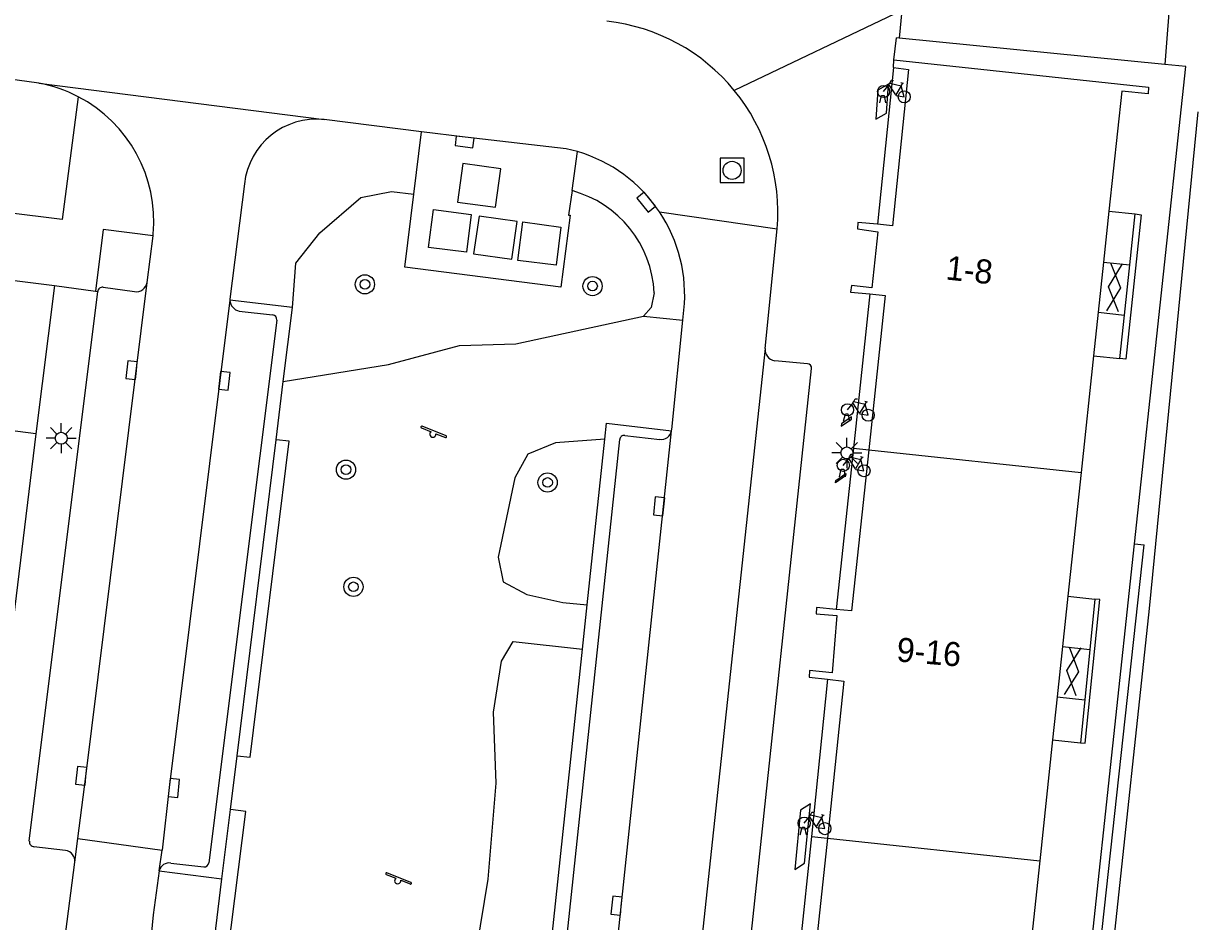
# Model space of a CAD drawing. Extents: x 131000 to 133014, y 396499 to 399001.
# Drawn here: x 132042.67 to 132091.49, y 397221.78 to 397259.11 of the extents above; entities that cross this region are included whole.
import ezdxf

# ---------------------------------------------------------------- set-up
doc = ezdxf.new("R2010")
doc.units = 0
for name, color, linetype in [('gg-afsc-muur', 7, 'Continuous'), ('gg-anno-huisnummerreeks BGT', 7, 'Continuous'), ('gg-bbg-hoofdgebouw', 7, 'Continuous'), ('gg-bbg-onder overbouw', 7, 'Continuous'), ('gg-bbg-pand overbouw', 7, 'Continuous'), ('gg-bbg-tussenscheiding', 7, 'Continuous'), ('gg-bbg-tussenscheiding niveau 01', 7, 'Continuous'), ('gg-knt-BGT kruinlijn', 7, 'Continuous'), ('gg-knt-trap', 7, 'Continuous'), ('gg-knt-verharding', 7, 'Continuous'), ('gg-knt-verharding nz', 7, 'Continuous'), ('gg-kwrk-afval apart plaats', 7, 'Continuous'), ('gt-grn-groengrens', 7, 'Continuous'), ('gt-grn-weggrens', 7, 'Continuous'), ('gt-symb-boom', 7, 'Continuous'), ('gt-symb-fietsenrek', 7, 'Continuous'), ('gt-symb-gesloten verharding', 7, 'Continuous'), ('gt-symb-kolk', 7, 'Continuous'), ('gt-symb-lichtmast', 7, 'Continuous'), ('gt-symb-rioolschacht', 7, 'Continuous'), ('gt-symb-speelvoorziening', 7, 'Continuous')]:
    doc.layers.add(name, color=color, linetype=linetype)

# ---------------------------------------------------------------- blocks, each defined once
blk = doc.blocks.new('gt0-KOLK')
at = {"layer": 'gt-symb-kolk'}
blk.add_lwpolyline([(0, 0), (0.375, 0), (0.375, 0.4), (-0.375, 0.4), (-0.375, 0), (0, 0)], dxfattribs=at)
blk = doc.blocks.new('gt0-RS')
at = {"layer": 'gt-symb-rioolschacht'}
blk.add_lwpolyline([(-0.5, -0.5), (0.5, -0.5), (0.5, 0.5), (-0.5, 0.5)], close=True, dxfattribs=at)
blk.add_circle((0, 0), 0.375, dxfattribs=at)
blk = doc.blocks.new('gt0-SV')
at = {"layer": 'gt-symb-speelvoorziening'}
for p, q in [((-0.477, 0.255), (-0.08, 0.096)), ((0.542, -0.076), (-0.449, 0.324)), ((0.125, 0.014), (0.515, -0.143))]:
    blk.add_line(p, q, dxfattribs=at)
for centre, radius, start, end in [((-0.466, 0.291), 0.0369, 63.6251, 252.6602), ((-0.002, -0.005), 0.128, 127.6866, 8.5986), ((0.531, -0.111), 0.0363, 243.5085, 72.5436)]:
    blk.add_arc(centre, radius, start, end, dxfattribs=at)
blk = doc.blocks.new('gt0-BOOM')
at = {"layer": 'gt-symb-boom'}
for radius in [0.4, 0.2]:
    blk.add_circle((0, 0), radius, dxfattribs=at)
blk = doc.blocks.new('gt0-LMAST')
at = {"layer": 'gt-symb-lichtmast'}
for p, q in [((-0.005, 0.246), (-0.005, 0.621)), ((-0.182, 0.173), (-0.447, 0.438)), ((0.172, 0.173), (0.437, 0.438)), ((-0.255, -0.004), (-0.63, -0.004)), ((-0.182, -0.181), (-0.447, -0.446)), ((-0.005, -0.254), (-0.005, -0.629)), ((0.437, -0.446), (0.172, -0.181)), ((0.245, -0.004), (0.62, -0.004))]:
    blk.add_line(p, q, dxfattribs=at)
blk.add_circle((-0.005, -0.004), 0.25, dxfattribs=at)
blk = doc.blocks.new('gt0-GESVH1')
at = {"layer": 'gt-symb-gesloten verharding'}
for p, q in [((-0.992, -0.261), (0.008, 0.239)), ((0.008, -0.261), (-0.992, 0.239)), ((0.008, 0.239), (1.008, -0.261)), ((1.008, 0.239), (0.008, -0.261))]:
    blk.add_line(p, q, dxfattribs=at)
blk = doc.blocks.new('gt0-FREK')
at = {"layer": 'gt-symb-fietsenrek'}
for p, q in [((0.259, 0.762), (0.294, 0.823)), ((0.54, 0.335), (0.259, 0.762)), ((0.294, 0.823), (0.767, 0.714)), ((0.767, 0.714), (0.54, 0.335)), ((0.757, 0.841), (0.866, 0.816)), ((0.767, 0.714), (0.84, 0.822)), ((0.895, 0.252), (0.767, 0.714))]:
    blk.add_line(p, q, dxfattribs=at)
for points in [[(0.036, 0.476), (0.228, 0.708), (0.259, 0.762)], [(0.294, 0.823), (0.36, 0.937), (0.452, 0.935)], [(-0.124, 0), (-0.047, 0.312), (0.053, 0.312), (0.12, 0)], [(0.54, 0.335), (0.555, 0.305), (0.895, 0.252)]]:
    blk.add_lwpolyline(points, dxfattribs=at)
for centre in [(0.036, 0.476), (0.895, 0.252)]:
    blk.add_circle(centre, 0.252, dxfattribs=at)

msp = doc.modelspace()

# ---------------------------------------------------------------- linework, layer by layer
at = {"layer": 'gg-afsc-muur'}
for p, q in [((132088.675, 397249.071), (132088.898, 397251.187)), ((132088.456, 397246.984), (132088.675, 397249.071)), ((132088.266, 397245.176), (132088.456, 397246.984)), ((132087.226, 397235.182), (132087.014, 397233.084)), ((132087.014, 397233.084), (132086.802, 397230.995)), ((132086.802, 397230.995), (132086.621, 397229.205))]:
    msp.add_line(p, q, dxfattribs=at)
for points in [[(132088.898, 397251.187), (132089.144, 397251.149), (132088.506, 397245.159), (132088.266, 397245.176)], [(132086.621, 397229.205), (132086.82, 397229.185), (132087.425, 397235.162), (132087.226, 397235.182)]]:
    msp.add_lwpolyline(points, dxfattribs=at)
at = {"layer": 'gg-bbg-hoofdgebouw'}
for p, q in [((132078.85, 397257.27), (132078.87, 397257.59)), ((132087.809, 397251.303), (132087.583, 397249.187)), ((132087.583, 397249.187), (132087.361, 397247.101)), ((132087.361, 397247.101), (132087.169, 397245.293)), ((132087.169, 397245.293), (132086.652, 397240.442)), ((132086.652, 397240.442), (132086.104, 397235.301)), ((132086.104, 397235.301), (132085.881, 397233.205)), ((132085.881, 397233.205), (132085.659, 397231.117)), ((132085.659, 397231.117), (132085.468, 397229.328)), ((132085.468, 397229.328), (132084.933, 397224.303)), ((132084.933, 397224.303), (132084.385, 397219.164))]:
    msp.add_line(p, q, dxfattribs=at)
for points in [[(132078.87, 397257.59), (132089.45, 397256.46), (132089.44, 397256.18), (132088.34, 397256.29), (132087.809, 397251.303)], [(132078.18, 397250.761), (132077.37, 397250.84), (132077.35, 397250.57), (132078.2, 397250.45), (132077.95, 397248.12), (132077.1, 397248.21), (132077.06, 397247.94), (132077.86, 397247.863)], [(132076.47, 397234.751), (132075.65, 397234.83), (132075.63, 397234.57), (132076.5, 397234.5), (132076.3, 397232.12), (132075.36, 397232.21), (132075.34, 397231.94), (132076.11, 397231.85)]]:
    msp.add_lwpolyline(points, dxfattribs=at)
at = {"layer": 'gg-bbg-onder overbouw'}
for points in [[(132078.85, 397257.27), (132079.48, 397257.2), (132078.81, 397250.7), (132078.18, 397250.761)], [(132077.86, 397247.863), (132078.51, 397247.8), (132077.819, 397241.379)], [(132077.819, 397241.379), (132077.1, 397234.69), (132076.47, 397234.751)], [(132076.11, 397231.85), (132076.79, 397231.77), (132076.1, 397225.239)], [(132076.1, 397225.239), (132075.39, 397218.51), (132074.74, 397218.568)]]:
    msp.add_lwpolyline(points, dxfattribs=at)
at = {"layer": 'gg-bbg-pand overbouw'}
for p, q in [((132078.85, 397257.27), (132078.18, 397250.761)), ((132077.86, 397247.863), (132077.18, 397241.447)), ((132077.18, 397241.447), (132076.47, 397234.751)), ((132076.11, 397231.85), (132075.435, 397225.309)), ((132075.435, 397225.309), (132074.74, 397218.568))]:
    msp.add_line(p, q, dxfattribs=at)
at = {"layer": 'gg-bbg-tussenscheiding'}
for p, q in [((132077.819, 397241.379), (132086.652, 397240.442)), ((132076.1, 397225.239), (132084.933, 397224.303))]:
    msp.add_line(p, q, dxfattribs=at)
at = {"layer": 'gg-bbg-tussenscheiding niveau 01'}
for p, q in [((132077.18, 397241.447), (132077.819, 397241.379)), ((132075.435, 397225.309), (132076.1, 397225.239))]:
    msp.add_line(p, q, dxfattribs=at)
at = {"layer": 'gg-knt-BGT kruinlijn'}
for p, q in [((132091.505, 397255.429), (132089.48, 397234.787)), ((132089.48, 397234.787), (132087.524, 397216.607))]:
    msp.add_line(p, q, dxfattribs=at)
at = {"layer": 'gg-knt-trap'}
for p, q in [((132087.809, 397251.303), (132088.898, 397251.187)), ((132087.583, 397249.187), (132088.675, 397249.071)), ((132087.361, 397247.101), (132088.456, 397246.984)), ((132087.169, 397245.293), (132088.266, 397245.176)), ((132086.104, 397235.301), (132087.226, 397235.182)), ((132085.881, 397233.205), (132087.014, 397233.084)), ((132085.659, 397231.117), (132086.802, 397230.995)), ((132085.468, 397229.328), (132086.621, 397229.205))]:
    msp.add_line(p, q, dxfattribs=at)
at = {"layer": 'gg-knt-verharding'}
for p, q in [((132079.2, 397259.648), (132079.086, 397258.501)), ((132079.086, 397258.501), (132078.969, 397258.513)), ((132090.13, 397257.407), (132079.086, 397258.501)), ((132043.317, 397256.622), (132038.297, 397257.3)), ((132059.23, 397254.606), (132055.174, 397255.11)), ((132058.907, 397252.008), (132059.23, 397254.606)), ((132065.483, 397252.157), (132065.714, 397253.779)), ((132047.813, 397248.345), (132048.061, 397250.275)), ((132048.061, 397250.275), (132048.071, 397250.354)), ((132073.508, 397245.59), (132074.01, 397250.572)), ((132042.916, 397225.113), (132045.758, 397247.964)), ((132043.969, 397248.218), (132043.191, 397242.052)), ((132045.671, 397247.975), (132045.758, 397247.964)), ((132045.984, 397248.139), (132047.292, 397247.96)), ((132053.856, 397247.306), (132051.252, 397247.602)), ((132053.476, 397244.23), (132053.856, 397247.306)), ((132051.644, 397247.147), (132053.033, 397246.992)), ((132070.093, 397246.772), (132070.135, 397247.19)), ((132053.201, 397246.78), (132050.382, 397224.223)), ((132075.273, 397244.964), (132073.91, 397245.086)), ((132069.613, 397189.97), (132075.443, 397244.76)), ((132053.177, 397241.806), (132053.476, 397244.23)), ((132043.191, 397242.052), (132037.26, 397194)), ((132067.672, 397241.979), (132069.134, 397241.82)), ((132051.556, 397228.669), (132053.177, 397241.806)), ((132062.058, 397190.9), (132067.467, 397241.808)), ((132066.117, 397234.934), (132066.851, 397241.832)), ((132082.372, 397177.154), (132088.872, 397237.475)), ((132065.922, 397233.104), (132066.117, 397234.934)), ((132064.411, 397218.904), (132065.922, 397233.104)), ((132051.28, 397226.433), (132051.556, 397228.669)), ((132050.925, 397223.555), (132051.28, 397226.433)), ((132044.415, 397224.728), (132043.11, 397224.887)), ((132044.809, 397224.244), (132044.934, 397225.222)), ((132044.934, 397225.222), (132048.436, 397224.745)), ((132048.319, 397223.888), (132048.436, 397224.745)), ((132048.319, 397223.888), (132050.925, 397223.555)), ((132048.804, 397224.206), (132050.169, 397224.047))]:
    msp.add_line(p, q, dxfattribs=at)
for points in [[(132088.872, 397237.475), (132091.01, 397257.32), (132090.13, 397257.407)], [(132044.945, 397256.063), (132044.287, 397250.962), (132037.018, 397251.855), (132037.028, 397251.942)], [(132065.714, 397253.779), (132065.239, 397253.899), (132061.041, 397254.381), (132059.23, 397254.606)], [(132051.86, 397252.442), (132051.253, 397247.642), (132051.252, 397247.602)], [(132065.483, 397252.157), (132065.338, 397251.143), (132065.401, 397251.135), (132065.023, 397248.146), (132058.53, 397248.976), (132058.907, 397252.008)], [(132023.094, 397244.468), (132023.864, 397250.719), (132043.969, 397248.218)], [(132048.061, 397250.275), (132045.993, 397250.541), (132045.671, 397247.975)], [(132069.624, 397242.17), (132069.633, 397242.225), (132070.093, 397246.772)], [(132066.851, 397241.832), (132066.921, 397242.486), (132069.624, 397242.17)], [(132043.191, 397242.052), (132042.01, 397242.204), (132041.963, 397241.815)], [(132044.438, 397221.34), (132044.438, 397221.342), (132044.809, 397224.244)], [(132048.319, 397223.888), (132048.07, 397222.061), (132047.952, 397220.908)]]:
    msp.add_lwpolyline(points, dxfattribs=at)
for centre, radius, start, end in [((132066.056, 397251.261), 7.984, 39.359, 83.6721), ((132042.263, 397250.903), 5.815, 62.5382, 79.5603), ((132066.056, 397251.261), 7.983, 355.0489, 39.3594), ((132042.253, 397250.879), 5.841, 354.8444, 62.562), ((132054.862, 397252.106), 3.021, 84.0664, 173.6066), ((132063.957, 397247.822), 6.211, 33.867, 73.5669), ((132063.959, 397247.823), 6.209, 354.1462, 33.8669), ((132047.359, 397248.415), 0.46, 261.6661, 351.26), ((132045.957, 397247.941), 0.2, 82.1786, 173.3252), ((132051.753, 397247.637), 0.502, 184.0196, 257.4727), ((132053.008, 397246.799), 0.194, 354.2684, 82.522), ((132073.985, 397245.558), 0.478, 176.156, 260.9971), ((132075.255, 397244.777), 0.188, 354.947, 84.6642), ((132067.646, 397241.802), 0.179, 81.6161, 178.05), ((132069.184, 397242.268), 0.45, 263.5843, 347.4911), ((132043.125, 397225.096), 0.209, 175.2605, 266.0256), ((132044.359, 397224.28), 0.452, 355.4554, 82.8392), ((132048.735, 397223.783), 0.429, 80.7127, 165.7906), ((132050.182, 397224.248), 0.201, 266.1574, 352.9759)]:
    msp.add_arc(centre, radius, start, end, dxfattribs=at)
at = {"layer": 'gg-knt-verharding nz'}
for p, q in [((132073.508, 397245.59), (132070.715, 397219.511)), ((132067.26, 397219.856), (132069.624, 397242.17))]:
    msp.add_line(p, q, dxfattribs=at)
for points in [[(132078.637, 397256.586), (132078.195, 397256.336), (132078.111, 397255.125), (132078.553, 397255.375), (132078.637, 397256.586)], [(132044.934, 397225.222), (132045.272, 397227.812), (132047.813, 397248.345)], [(132051.252, 397247.602), (132048.727, 397227.345), (132048.436, 397224.745)], [(132077.108, 397242.756), (132076.688, 397242.469), (132076.678, 397242.369), (132077.098, 397242.657), (132077.108, 397242.756)], [(132076.436, 397240.014), (132076.446, 397240.114), (132076.866, 397240.402), (132076.856, 397240.302), (132076.436, 397240.014)], [(132074.986, 397226.4), (132074.744, 397223.935), (132075.155, 397224.204), (132075.396, 397226.669), (132074.986, 397226.4)]]:
    msp.add_lwpolyline(points, dxfattribs=at)
at = {"layer": 'gg-kwrk-afval apart plaats'}
for points in [[(132060.717, 397251.682), (132062.299, 397251.475), (132062.518, 397253.061), (132060.935, 397253.283), (132060.717, 397251.682)], [(132061.098, 397249.595), (132059.52, 397249.791), (132059.718, 397251.38), (132061.287, 397251.172), (132061.098, 397249.595)], [(132062.982, 397249.303), (132063.199, 397250.88), (132061.618, 397251.101), (132061.392, 397249.537), (132062.982, 397249.303)], [(132063.431, 397250.857), (132065.011, 397250.642), (132064.816, 397249.054), (132063.231, 397249.257), (132063.431, 397250.857)]]:
    msp.add_lwpolyline(points, dxfattribs=at)
at = {"layer": 'gt-grn-groengrens'}
for p, q in [((132068.453, 397246.938), (132070.093, 397246.772)), ((132083.248, 397182.434), (132089.27, 397237.436)), ((132088.872, 397237.475), (132089.27, 397237.436)), ((132050.561, 397220.608), (132050.925, 397223.555))]:
    msp.add_line(p, q, dxfattribs=at)
for points in [[(132074.724, 397272.276), (132091.148, 397270.51), (132090.13, 397257.407)], [(132053.856, 397247.306), (132053.995, 397249.142), (132055, 397250.404), (132056.703, 397251.873), (132057.98, 397252.123), (132058.907, 397252.008)], [(132068.904, 397247.91), (132068.771, 397247.297), (132068.453, 397246.938)], [(132053.476, 397244.23), (132057.851, 397244.936), (132060.809, 397245.727), (132063.151, 397245.785), (132068.453, 397246.938)], [(132051.556, 397228.669), (132052.1, 397228.602), (132053.719, 397241.739), (132053.177, 397241.806)], [(132066.851, 397241.832), (132064.802, 397241.681), (132063.648, 397241.197), (132063.107, 397240.218), (132062.411, 397236.918), (132062.625, 397235.893), (132063.606, 397235.376), (132065.099, 397235.042), (132066.117, 397234.934)], [(132064.411, 397218.904), (132062.58, 397219.099), (132061.741, 397219.634), (132061.524, 397220.664), (132061.995, 397223.534), (132062.332, 397227.529), (132062.213, 397230.486), (132062.55, 397232.595), (132063.037, 397233.411), (132065.922, 397233.104)], [(132049.629, 397213.055), (132050.232, 397212.98), (132051.914, 397226.355), (132051.28, 397226.433)]]:
    msp.add_lwpolyline(points, dxfattribs=at)
msp.add_arc((132064.268, 397247.677), 4.642, 2.8779, 74.8256, dxfattribs=at)
at = {"layer": 'gt-grn-weggrens'}
for p, q in [((132079.2, 397259.648), (132072.229, 397256.324)), ((132078.87, 397257.59), (132078.969, 397258.513)), ((132043.317, 397256.622), (132055.174, 397255.11)), ((132069.114, 397251.283), (132074.01, 397250.572)), ((132043.969, 397248.218), (132045.671, 397247.975))]:
    msp.add_line(p, q, dxfattribs=at)

# ---------------------------------------------------------------- block references
at = {"layer": 'gt-symb-boom'}
for p in [(132056.87, 397248.263), (132066.335, 397248.19), (132056.083, 397240.56), (132064.466, 397240.027), (132056.393, 397235.69)]:
    msp.add_blockref('gt0-BOOM', p, dxfattribs=at)
at = {"layer": 'gt-symb-fietsenrek'}
for p in [(132078.402, 397255.806), (132076.9, 397242.569), (132076.727, 397240.263), (132075.099, 397225.387)]:
    msp.add_blockref('gt0-FREK', p, dxfattribs=at)
at = {"layer": 'gt-symb-gesloten verharding'}
for p, rotation in [((132088.032, 397248.132), 85.35527839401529), ((132086.288, 397232.174), 84.03296237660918)]:
    msp.add_blockref('gt0-GESVH1', p, dxfattribs=dict(at, rotation=rotation))
at = {"layer": 'gt-symb-kolk'}
for p, rotation in [((132061.041, 397254.381), 173.00210498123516), ((132068.72, 397251.808), 129.56480788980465), ((132047.366, 397244.675), 84.0011316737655), ((132050.825, 397244.272), -95.99886832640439), ((132069.301, 397239.016), 84.00113167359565), ((132045.272, 397227.812), 84.00113167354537), ((132048.727, 397227.345), -95.99886832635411), ((132067.531, 397222.417), 84.00113167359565)]:
    msp.add_blockref('gt0-KOLK', p, dxfattribs=dict(at, rotation=rotation))
at = {"layer": 'gt-symb-lichtmast'}
for p in [(132044.248, 397241.868), (132076.917, 397241.257)]:
    msp.add_blockref('gt0-LMAST', p, dxfattribs=at)
at = {"layer": 'gt-symb-rioolschacht'}
msp.add_blockref('gt0-RS', (132072.138, 397253.001), dxfattribs=at)
at = {"layer": 'gt-symb-speelvoorziening'}
for p in [(132059.701, 397242.038), (132058.236, 397223.48)]:
    msp.add_blockref('gt0-SV', p, dxfattribs=at)

# ---------------------------------------------------------------- texts
at = {"layer": 'gg-anno-huisnummerreeks BGT'}
for s, rotation, p in [('1-8', 353.9, (132080.995, 397248.468)), ('9-16', 355.2, (132078.951, 397232.594))]:
    msp.add_text(s, height=1, rotation=rotation, dxfattribs=at).set_placement(p)

doc.saveas('drawing.dxf')
